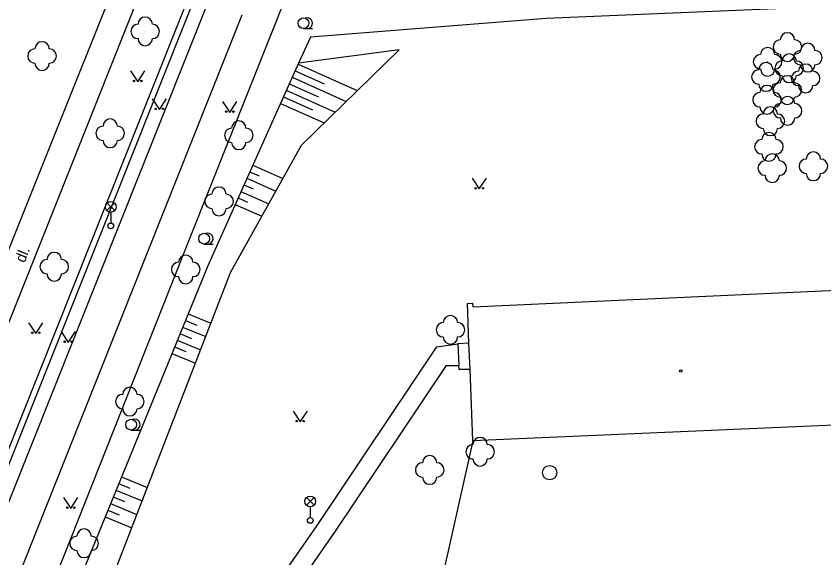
# Model space of a CAD drawing. Extents: x -737812 to -729375, y -1123000 to -1115500.
# Drawn here: x -736631 to -736574.7, y -1118392.4 to -1118354.6 of the extents above; entities that cross this region are included whole.
import ezdxf

# ---------------------------------------------------------------- set-up
doc = ezdxf.new("R2010")
doc.units = 0
for name, color, linetype in [('Doplněk polohopisu', 7, 'Continuous'), ('Hranice - ploty_ zdi', 7, 'Continuous'), ('Pomocné popisy', 7, 'Continuous'), ('Povr_ zn_ inž_ sítí - el_', 7, 'Continuous'), ('Povr_ zn_ inž_ sítí - kan_', 7, 'Continuous'), ('Stavební objekty', 7, 'Continuous'), ('Výškopis', 7, 'Continuous'), ('Zeleň', 7, 'Continuous'), ('Značky druhů budov', 7, 'Continuous'), ('Značky druhů pozemků', 7, 'Continuous')]:
    doc.layers.add(name, color=color, linetype=linetype)

msp = doc.modelspace()

# ---------------------------------------------------------------- linework, layer by layer
at = {"layer": 'Doplněk polohopisu'}
for points in [[(-736623.5, -1118350.75), (-736634.73, -1118378.78)], [(-736633.17, -1118380.05), (-736622.43, -1118353.1)], [(-736632.97, -1118392.02), (-736617.7, -1118353.77)], [(-736615.29, -1118354.56), (-736630.74, -1118393.32)], [(-736610.05, -1118390.16), (-736601.69, -1118377.7)], [(-736601.69, -1118377.7), (-736600.23, -1118377.48)], [(-736601.05, -1118379), (-736608.84, -1118390.64)], [(-736601.05, -1118379), (-736600.17, -1118379)], [(-736619.74, -1118404.11), (-736610.05, -1118390.16)], [(-736608.84, -1118390.64), (-736619.45, -1118405.96)]]:
    msp.add_lwpolyline(points, dxfattribs=at)
at = {"layer": 'Hranice - ploty_ zdi'}
for points in [[(-736642.52, -1118412.31), (-736618.74, -1118352.62)], [(-736618.37, -1118352.77), (-736642.17, -1118412.52)], [(-736612.12, -1118352.97), (-736618.92, -1118370.09), (-736634.09, -1118408.3)], [(-736599.46, -1118377.44), (-736600.23, -1118377.48)], [(-736600.23, -1118377.48), (-736600.17, -1118379)], [(-736600.15, -1118379.28), (-736600.17, -1118379)], [(-736599.38, -1118379.29), (-736600.15, -1118379.28)], [(-736599.18, -1118384.25), (-736603.85, -1118405.04)]]:
    msp.add_lwpolyline(points, dxfattribs=at)
at = {"layer": 'Povr_ zn_ inž_ sítí - el_'}
for p, q in [((-736624.704, -1118368.198), (-736624.176, -1118367.67)), ((-736624.168, -1118368.195), (-736624.696, -1118367.666)), ((-736624.44, -1118368.31), (-736624.44, -1118369.06)), ((-736610.794, -1118388.748), (-736610.266, -1118388.22)), ((-736610.258, -1118388.745), (-736610.786, -1118388.216)), ((-736610.53, -1118388.86), (-736610.53, -1118389.61))]:
    msp.add_line(p, q, dxfattribs=at)
for centre, radius in [((-736624.44, -1118367.935), 0.375), ((-736624.44, -1118369.26), 0.2), ((-736610.53, -1118388.485), 0.375), ((-736610.53, -1118389.81), 0.2)]:
    msp.add_circle(centre, radius, dxfattribs=at)
at = {"layer": 'Povr_ zn_ inž_ sítí - kan_'}
msp.add_circle((-736593.83, -1118386.48), 0.5, dxfattribs=at)
at = {"layer": 'Stavební objekty'}
for points in [[(-736599.17, -1118374.92), (-736569.24, -1118373.53)], [(-736599.57, -1118374.68), (-736599.18, -1118374.66)], [(-736599.18, -1118384.25), (-736599.38, -1118379.29), (-736599.46, -1118377.44), (-736599.57, -1118374.68)], [(-736599.17, -1118374.92), (-736599.18, -1118374.66)], [(-736571.86, -1118383.07), (-736599.18, -1118384.25)]]:
    msp.add_lwpolyline(points, dxfattribs=at)
at = {"layer": 'Výškopis'}
for points in [[(-736604.32, -1118356.97), (-736611.35, -1118357.91)], [(-736611.14, -1118363.62), (-736604.32, -1118356.97)], [(-736611.38, -1118357.97), (-736607.25, -1118359.82)], [(-736611.58, -1118358.43), (-736609.56, -1118359.34)], [(-736611.79, -1118358.88), (-736608.02, -1118360.57)], [(-736612.2, -1118359.8), (-736608.79, -1118361.32)], [(-736611.99, -1118359.34), (-736609.96, -1118360.25)], [(-736612.4, -1118360.25), (-736610.37, -1118361.16)], [(-736612.6, -1118360.71), (-736609.56, -1118362.08)], [(-736616.1, -1118372.51), (-736611.14, -1118363.62)], [(-736614.54, -1118365.03), (-736612.45, -1118365.96)], [(-736614.95, -1118365.94), (-736612.94, -1118366.84)], [(-736614.74, -1118365.48), (-736614.1, -1118365.77)], [(-736615.15, -1118366.4), (-736614.5, -1118366.68)], [(-736615.36, -1118366.85), (-736613.42, -1118367.72)], [(-736615.56, -1118367.31), (-736614.91, -1118367.6)], [(-736615.76, -1118367.76), (-736613.91, -1118368.59)], [(-736626.57, -1118399.63), (-736616.1, -1118372.51)], [(-736619.05, -1118375.39), (-736617.46, -1118376.04)], [(-736619.24, -1118375.86), (-736618.44, -1118376.18)], [(-736619.43, -1118376.32), (-736617.82, -1118376.97)], [(-736619.81, -1118377.24), (-736618.18, -1118377.91)], [(-736619.62, -1118376.78), (-736618.82, -1118377.11)], [(-736620, -1118377.71), (-736619.2, -1118378.03)], [(-736620.18, -1118378.17), (-736618.54, -1118378.84)], [(-736623.7, -1118386.78), (-736621.9, -1118387.52)], [(-736623.89, -1118387.24), (-736623.1, -1118387.57)], [(-736624.08, -1118387.71), (-736622.26, -1118388.45)], [(-736624.27, -1118388.17), (-736623.48, -1118388.49)], [(-736624.46, -1118388.63), (-736622.62, -1118389.39)], [(-736624.84, -1118389.56), (-736622.98, -1118390.32)], [(-736624.65, -1118389.1), (-736623.86, -1118389.42)]]:
    msp.add_lwpolyline(points, dxfattribs=at)
at = {"layer": 'Zeleň'}
for points in [[(-736571.98, -1118353.87), (-736594.07, -1118354.79)], [(-736594.07, -1118354.79), (-736610.5, -1118356.1)], [(-736610.5, -1118356.1), (-736611.35, -1118357.91)], [(-736611.35, -1118357.91), (-736617.68, -1118372.04)], [(-736617.68, -1118372.04), (-736632.57, -1118408.48)]]:
    msp.add_lwpolyline(points, dxfattribs=at)
for centre in [(-736622.04, -1118355.69), (-736577.25, -1118356.78), (-736629.23, -1118357.41), (-736575.83, -1118357.52), (-736578.63, -1118357.81), (-736577.13, -1118358.26), (-736578.75, -1118358.87), (-736575.98, -1118358.97), (-736577.26, -1118359.78), (-736578.67, -1118360.46), (-736577.24, -1118361.23), (-736578.44, -1118361.96), (-736624.48, -1118362.8), (-736615.51, -1118362.94), (-736578.54, -1118363.74), (-736578.31, -1118365.23), (-736575.44, -1118365.1), (-736616.89, -1118367.55), (-736628.38, -1118372.11), (-736619.21, -1118372.3), (-736600.75, -1118376.51), (-736623.11, -1118381.52), (-736598.68, -1118385.02), (-736602.2, -1118386.29), (-736626.3, -1118391.41)]:
    msp.add_circle(centre, 0.0005, dxfattribs=at)
for centre, start, end in [((-736622.04, -1118355.19), 360, 180), ((-736622.54, -1118355.69), 90, 270), ((-736621.54, -1118355.69), 270, 90), ((-736577.25, -1118356.28), 360, 180), ((-736629.23, -1118356.91), 360, 180), ((-736622.04, -1118356.19), 180, 360), ((-736577.75, -1118356.78), 90, 270), ((-736576.75, -1118356.78), 270, 90), ((-736629.73, -1118357.41), 90, 270), ((-736628.73, -1118357.41), 270, 90), ((-736578.63, -1118357.31), 360, 180), ((-736575.83, -1118357.02), 360, 180), ((-736579.13, -1118357.81), 90, 270), ((-736578.13, -1118357.81), 270, 90), ((-736577.25, -1118357.28), 180, 360), ((-736577.13, -1118357.76), 360, 180), ((-736576.33, -1118357.52), 90, 270), ((-736575.33, -1118357.52), 270, 90), ((-736629.23, -1118357.91), 180, 360), ((-736578.75, -1118358.37), 360, 180), ((-736577.63, -1118358.26), 90, 270), ((-736576.63, -1118358.26), 270, 90), ((-736575.98, -1118358.47), 360, 180), ((-736575.83, -1118358.02), 180, 360), ((-736579.25, -1118358.87), 90, 270), ((-736578.63, -1118358.31), 180, 360), ((-736578.25, -1118358.87), 270, 90), ((-736576.48, -1118358.97), 90, 270), ((-736575.48, -1118358.97), 270, 90), ((-736577.26, -1118359.28), 360, 180), ((-736577.13, -1118358.76), 180, 360), ((-736578.75, -1118359.37), 180, 360), ((-736578.67, -1118359.96), 360, 180), ((-736577.76, -1118359.78), 90, 270), ((-736576.76, -1118359.78), 270, 90), ((-736575.98, -1118359.47), 180, 360), ((-736579.17, -1118360.46), 90, 270), ((-736578.17, -1118360.46), 270, 90), ((-736577.26, -1118360.28), 180, 360), ((-736577.24, -1118360.73), 360, 180), ((-736577.74, -1118361.23), 90, 270), ((-736576.74, -1118361.23), 270, 90), ((-736578.94, -1118361.96), 90, 270), ((-736578.67, -1118360.96), 180, 360), ((-736578.44, -1118361.46), 360, 180), ((-736577.94, -1118361.96), 270, 90), ((-736624.48, -1118362.3), 360, 180), ((-736615.51, -1118362.44), 360, 180), ((-736577.24, -1118361.73), 180, 360), ((-736624.98, -1118362.8), 90, 270), ((-736623.98, -1118362.8), 270, 90), ((-736616.01, -1118362.94), 90, 270), ((-736615.01, -1118362.94), 270, 90), ((-736578.44, -1118362.46), 180, 360), ((-736578.54, -1118363.24), 360, 180), ((-736624.48, -1118363.3), 180, 360), ((-736615.51, -1118363.44), 180, 360), ((-736579.04, -1118363.74), 90, 270), ((-736578.04, -1118363.74), 270, 90), ((-736578.54, -1118364.24), 180, 360), ((-736578.31, -1118364.73), 360, 180), ((-736575.44, -1118364.6), 360, 180), ((-736578.81, -1118365.23), 90, 270), ((-736577.81, -1118365.23), 270, 90), ((-736575.94, -1118365.1), 90, 270), ((-736574.94, -1118365.1), 270, 90), ((-736578.31, -1118365.73), 180, 360), ((-736575.44, -1118365.6), 180, 360), ((-736616.89, -1118367.05), 360, 180), ((-736617.39, -1118367.55), 90, 270), ((-736616.39, -1118367.55), 270, 90), ((-736616.89, -1118368.05), 180, 360), ((-736628.88, -1118372.11), 90, 270), ((-736628.38, -1118371.61), 360, 180), ((-736627.88, -1118372.11), 270, 90), ((-736619.21, -1118371.8), 360, 180), ((-736619.71, -1118372.3), 90, 270), ((-736618.71, -1118372.3), 270, 90), ((-736628.38, -1118372.61), 180, 360), ((-736619.21, -1118372.8), 180, 360), ((-736600.75, -1118376.01), 360, 180), ((-736601.25, -1118376.51), 90, 270), ((-736600.25, -1118376.51), 270, 90), ((-736600.75, -1118377.01), 180, 360), ((-736623.11, -1118381.02), 360, 180), ((-736623.61, -1118381.52), 90, 270), ((-736622.61, -1118381.52), 270, 90), ((-736623.11, -1118382.02), 180, 360), ((-736598.68, -1118384.52), 360, 180), ((-736599.18, -1118385.02), 90, 270), ((-736598.18, -1118385.02), 270, 90), ((-736602.2, -1118385.79), 360, 180), ((-736598.68, -1118385.52), 180, 360), ((-736602.7, -1118386.29), 90, 270), ((-736601.7, -1118386.29), 270, 90), ((-736602.2, -1118386.79), 180, 360), ((-736626.3, -1118390.91), 360, 180), ((-736626.8, -1118391.41), 90, 270), ((-736625.8, -1118391.41), 270, 90), ((-736626.3, -1118391.91), 180, 360)]:
    msp.add_arc(centre, 0.5, start, end, dxfattribs=at)
at = {"layer": 'Značky druhů budov'}
msp.add_circle((-736584.69, -1118379.39), 0.0875, dxfattribs=at)
at = {"layer": 'Značky druhů pozemků'}
for p, q in [((-736611, -1118355.495), (-736610.375, -1118355.495)), ((-736617.93, -1118370.525), (-736617.305, -1118370.525)), ((-736623.02, -1118383.505), (-736622.395, -1118383.505))]:
    msp.add_line(p, q, dxfattribs=at)
for points in [[(-736623.06, -1118358.45), (-736622.56, -1118359.2), (-736622.06, -1118358.45)], [(-736621.55, -1118360.4), (-736621.05, -1118361.15), (-736620.55, -1118360.4)], [(-736616.64, -1118360.59), (-736616.14, -1118361.34), (-736615.64, -1118360.59)], [(-736599.24, -1118365.93), (-736598.74, -1118366.68), (-736598.24, -1118365.93)], [(-736630.17, -1118376.02), (-736629.67, -1118376.77), (-736629.17, -1118376.02)], [(-736627.91, -1118376.64), (-736627.41, -1118377.39), (-736626.91, -1118376.64)], [(-736611.73, -1118382.18), (-736611.23, -1118382.93), (-736610.73, -1118382.18)], [(-736627.73, -1118388.22), (-736627.23, -1118388.97), (-736626.73, -1118388.22)]]:
    msp.add_lwpolyline(points, dxfattribs=at)
for centre, radius in [((-736611, -1118355.12), 0.375), ((-736622.81, -1118359.15), 0.05), ((-736622.31, -1118359.15), 0.05), ((-736621.3, -1118361.1), 0.05), ((-736620.8, -1118361.1), 0.05), ((-736616.39, -1118361.29), 0.05), ((-736615.89, -1118361.29), 0.05), ((-736598.99, -1118366.63), 0.05), ((-736598.49, -1118366.63), 0.05), ((-736617.93, -1118370.15), 0.375), ((-736629.92, -1118376.72), 0.05), ((-736629.42, -1118376.72), 0.05), ((-736627.66, -1118377.34), 0.05), ((-736627.16, -1118377.34), 0.05), ((-736623.02, -1118383.13), 0.375), ((-736611.48, -1118382.88), 0.05), ((-736610.98, -1118382.88), 0.05), ((-736627.48, -1118388.92), 0.05), ((-736626.98, -1118388.92), 0.05)]:
    msp.add_circle(centre, radius, dxfattribs=at)
for centre in [(-736610.75, -1118355.12), (-736617.68, -1118370.15), (-736622.77, -1118383.13)]:
    msp.add_arc(centre, 0.375, 249.4944, 109.0474, dxfattribs=at)

# ---------------------------------------------------------------- texts
at = {"layer": 'Pomocné popisy'}
msp.add_text('dl.', height=0.75, rotation=68.4168, dxfattribs=at).set_placement((-736630.45, -1118371.88))

doc.saveas('drawing.dxf')
